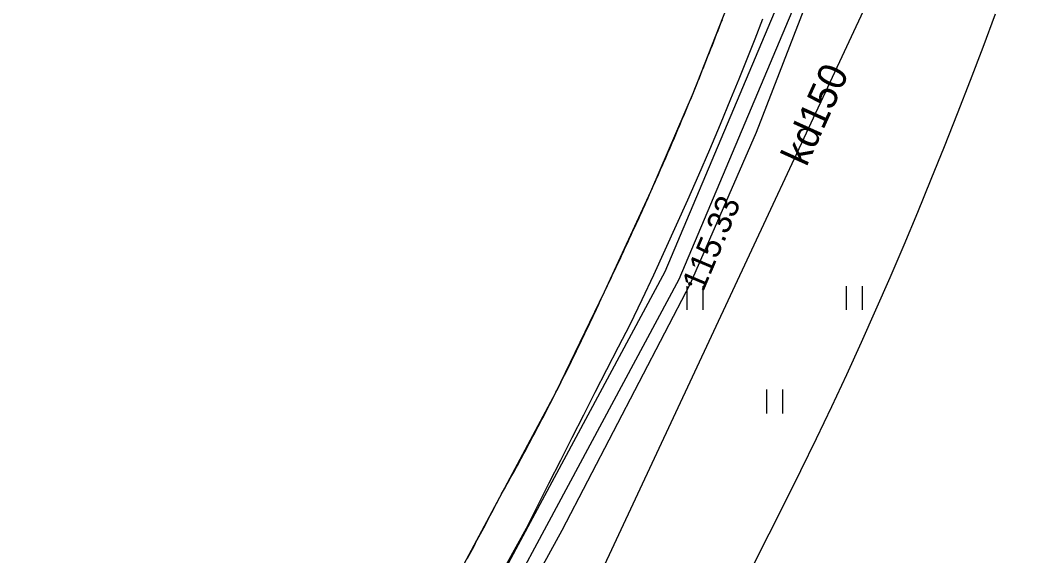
# Model space of a CAD drawing. Extents: x 6434771 to 6436222, y 5663454 to 5664782.
# Drawn here: x 6435515.76 to 6435547.41, y 5664086.15 to 5664102.97 of the extents above; entities that cross this region are included whole.
import ezdxf

# ---------------------------------------------------------------- set-up
doc = ezdxf.new("R2010")
doc.units = 0
for name, color, linetype in [('Warstwa 1', 7, 'Continuous'), ('Warstwa 11', 7, 'Continuous'), ('Warstwa 12', 7, 'Continuous'), ('Warstwa 14', 7, 'Continuous'), ('Warstwa 5', 7, 'Continuous'), ('Warstwa 7', 7, 'Continuous'), ('Warstwa 8', 7, 'Continuous'), ('Warstwa 9', 7, 'Continuous')]:
    doc.layers.add(name, color=color, linetype=linetype)

msp = doc.modelspace()

# ---------------------------------------------------------------- linework, layer by layer
at = {"layer": 'Warstwa 1'}
for p, q in [((6435536.906, 5664100.703), (6435538.195, 5664103.978)), ((6435535.568, 5664097.589), (6435536.906, 5664100.703)), ((6435534.11, 5664094.437), (6435535.568, 5664097.589)), ((6435532.582, 5664091.275), (6435534.11, 5664094.437)), ((6435530.822, 5664087.986), (6435532.582, 5664091.275)), ((6435529.236, 5664085.025), (6435530.822, 5664087.986))]:
    msp.add_line(p, q, dxfattribs=at)
at = {"layer": 'Warstwa 11'}
for points in [[(6435536.906, 5664100.703), (6435536.951, 5664100.818), (6435536.997, 5664100.932), (6435537.043, 5664101.045), (6435537.089, 5664101.16), (6435537.135, 5664101.274), (6435537.18, 5664101.388), (6435537.225, 5664101.502), (6435537.271, 5664101.617), (6435537.316, 5664101.731), (6435537.361, 5664101.846), (6435537.407, 5664101.959), (6435537.452, 5664102.074), (6435537.498, 5664102.188), (6435537.543, 5664102.302), (6435537.587, 5664102.417), (6435537.633, 5664102.531), (6435537.678, 5664102.646), (6435537.723, 5664102.76), (6435537.767, 5664102.875), (6435537.812, 5664102.989)], [(6435534.109, 5664094.437), (6435534.159, 5664094.54), (6435534.208, 5664094.642), (6435534.258, 5664094.746), (6435534.307, 5664094.849), (6435534.355, 5664094.953), (6435534.404, 5664095.056), (6435534.454, 5664095.159), (6435534.502, 5664095.263), (6435534.551, 5664095.366), (6435534.599, 5664095.47), (6435534.648, 5664095.574), (6435534.696, 5664095.678), (6435534.744, 5664095.781), (6435534.792, 5664095.884), (6435534.841, 5664095.989), (6435534.889, 5664096.092), (6435534.936, 5664096.197), (6435534.984, 5664096.3), (6435535.032, 5664096.405), (6435535.08, 5664096.508), (6435535.127, 5664096.612), (6435535.174, 5664096.716), (6435535.222, 5664096.82), (6435535.269, 5664096.925), (6435535.316, 5664097.029), (6435535.363, 5664097.133), (6435535.41, 5664097.237), (6435535.457, 5664097.341), (6435535.503, 5664097.446), (6435535.55, 5664097.55), (6435535.597, 5664097.655), (6435535.643, 5664097.759), (6435535.689, 5664097.864), (6435535.736, 5664097.969), (6435535.782, 5664098.074), (6435535.828, 5664098.178), (6435535.874, 5664098.282), (6435535.92, 5664098.388), (6435535.966, 5664098.492), (6435536.011, 5664098.597), (6435536.057, 5664098.702), (6435536.103, 5664098.807), (6435536.148, 5664098.912), (6435536.193, 5664099.017), (6435536.239, 5664099.122), (6435536.284, 5664099.228), (6435536.329, 5664099.332), (6435536.373, 5664099.437), (6435536.419, 5664099.543), (6435536.463, 5664099.648), (6435536.508, 5664099.754), (6435536.552, 5664099.858), (6435536.597, 5664099.964), (6435536.641, 5664100.069), (6435536.685, 5664100.175), (6435536.73, 5664100.28), (6435536.774, 5664100.386), (6435536.817, 5664100.492), (6435536.861, 5664100.598), (6435536.905, 5664100.703)], [(6435530.822, 5664087.986), (6435530.881, 5664088.091), (6435530.94, 5664088.197), (6435530.999, 5664088.302), (6435531.058, 5664088.408), (6435531.116, 5664088.514), (6435531.174, 5664088.619), (6435531.233, 5664088.725), (6435531.291, 5664088.83), (6435531.349, 5664088.937), (6435531.407, 5664089.042), (6435531.464, 5664089.148), (6435531.522, 5664089.255), (6435531.579, 5664089.361), (6435531.637, 5664089.467), (6435531.694, 5664089.574), (6435531.75, 5664089.68), (6435531.808, 5664089.786), (6435531.864, 5664089.893), (6435531.92, 5664090), (6435531.976, 5664090.106), (6435532.033, 5664090.214), (6435532.089, 5664090.32), (6435532.145, 5664090.427), (6435532.201, 5664090.534), (6435532.256, 5664090.641), (6435532.312, 5664090.748), (6435532.367, 5664090.855), (6435532.423, 5664090.963), (6435532.477, 5664091.07), (6435532.532, 5664091.178), (6435532.587, 5664091.286), (6435532.642, 5664091.393), (6435532.696, 5664091.501), (6435532.751, 5664091.609), (6435532.805, 5664091.716), (6435532.858, 5664091.825), (6435532.913, 5664091.933), (6435532.966, 5664092.04), (6435533.019, 5664092.149), (6435533.073, 5664092.257), (6435533.127, 5664092.365), (6435533.179, 5664092.474), (6435533.232, 5664092.582), (6435533.286, 5664092.69), (6435533.338, 5664092.8), (6435533.39, 5664092.908), (6435533.443, 5664093.017), (6435533.495, 5664093.126), (6435533.547, 5664093.234), (6435533.599, 5664093.344), (6435533.651, 5664093.452), (6435533.702, 5664093.561), (6435533.754, 5664093.671), (6435533.805, 5664093.78), (6435533.856, 5664093.89), (6435533.908, 5664093.999), (6435533.958, 5664094.108), (6435534.009, 5664094.218), (6435534.059, 5664094.327), (6435534.11, 5664094.437)], [(6435529.81, 5664086.073), (6435529.861, 5664086.169), (6435529.912, 5664086.264), (6435529.963, 5664086.359), (6435530.014, 5664086.455), (6435530.065, 5664086.55), (6435530.117, 5664086.646), (6435530.168, 5664086.741), (6435530.218, 5664086.836), (6435530.269, 5664086.932), (6435530.32, 5664087.027), (6435530.37, 5664087.123), (6435530.42, 5664087.219), (6435530.472, 5664087.314), (6435530.522, 5664087.411), (6435530.572, 5664087.506), (6435530.622, 5664087.602), (6435530.672, 5664087.698), (6435530.721, 5664087.794), (6435530.772, 5664087.89), (6435530.822, 5664087.986)]]:
    msp.add_lwpolyline(points, dxfattribs=at)
at = {"layer": 'Warstwa 12'}
msp.add_lwpolyline([(6435540.189, 5664104.274), (6435540.343, 5664104.592), (6435540.77, 5664104.347), (6435538.871, 5664099.439), (6435536.803, 5664094.694), (6435532.769, 5664086.943), (6435526.399, 5664075.309), (6435525.724, 5664075.757)], dxfattribs=at)
at = {"layer": 'Warstwa 14'}
msp.add_circle((6435536.803, 5664094.694), 0.045, dxfattribs=at)
at = {"layer": 'Warstwa 5'}
for p, q in [((6435546, 5664102.128), (6435546.391, 5664103.173)), ((6435538.842, 5664102.382), (6435539.088, 5664103.013)), ((6435538.592, 5664101.753), (6435538.842, 5664102.382)), ((6435545.603, 5664101.085), (6435546, 5664102.128)), ((6435538.339, 5664101.126), (6435538.592, 5664101.753)), ((6435538.083, 5664100.499), (6435538.339, 5664101.126)), ((6435545.2, 5664100.046), (6435545.603, 5664101.085)), ((6435537.751, 5664099.703), (6435538.083, 5664100.499)), ((6435544.789, 5664099.008), (6435545.2, 5664100.046)), ((6435537.415, 5664098.909), (6435537.751, 5664099.703)), ((6435544.372, 5664097.974), (6435544.789, 5664099.008)), ((6435537.073, 5664098.118), (6435537.415, 5664098.909)), ((6435536.726, 5664097.329), (6435537.073, 5664098.118)), ((6435543.948, 5664096.942), (6435544.372, 5664097.974)), ((6435536.375, 5664096.542), (6435536.726, 5664097.329)), ((6435543.518, 5664095.913), (6435543.948, 5664096.942)), ((6435536.018, 5664095.757), (6435536.375, 5664096.542)), ((6435543.081, 5664094.89), (6435543.518, 5664095.913)), ((6435535.656, 5664094.975), (6435536.018, 5664095.757)), ((6435535.29, 5664094.194), (6435535.656, 5664094.975)), ((6435542.635, 5664093.871), (6435543.081, 5664094.89)), ((6435536.708, 5664093.869), (6435536.708, 5664094.619)), ((6435537.208, 5664093.869), (6435537.208, 5664094.619)), ((6435541.708, 5664093.869), (6435541.708, 5664094.619)), ((6435542.208, 5664093.869), (6435542.208, 5664094.619)), ((6435534.918, 5664093.417), (6435535.29, 5664094.194)), ((6435542.181, 5664092.855), (6435542.635, 5664093.871)), ((6435534.552, 5664092.708), (6435534.918, 5664093.417)), ((6435534.186, 5664091.999), (6435534.552, 5664092.708)), ((6435541.718, 5664091.844), (6435542.181, 5664092.855)), ((6435533.822, 5664091.289), (6435534.186, 5664091.999)), ((6435541.247, 5664090.836), (6435541.718, 5664091.844)), ((6435533.459, 5664090.578), (6435533.822, 5664091.289)), ((6435539.208, 5664090.619), (6435539.208, 5664091.369)), ((6435539.708, 5664090.619), (6435539.708, 5664091.369)), ((6435540.767, 5664089.832), (6435541.247, 5664090.836)), ((6435533.097, 5664089.867), (6435533.459, 5664090.578)), ((6435532.736, 5664089.155), (6435533.097, 5664089.867)), ((6435540.279, 5664088.832), (6435540.767, 5664089.832)), ((6435532.376, 5664088.443), (6435532.736, 5664089.155)), ((6435539.783, 5664087.836), (6435540.279, 5664088.832)), ((6435532.018, 5664087.73), (6435532.376, 5664088.443)), ((6435531.66, 5664087.016), (6435532.018, 5664087.73)), ((6435539.279, 5664086.843), (6435539.783, 5664087.836)), ((6435531.336, 5664086.431), (6435531.66, 5664087.016)), ((6435538.781, 5664085.848), (6435539.279, 5664086.843)), ((6435531.012, 5664085.847), (6435531.336, 5664086.431))]:
    msp.add_line(p, q, dxfattribs=at)
at = {"layer": 'Warstwa 7'}
msp.add_lwpolyline([(6435489.316, 5664093.567), (6435527.244, 5664072.429), (6435530.308, 5664077.722), (6435548.951, 5664117.638), (6435553.502, 5664167.405), (6435557.615, 5664179.285)], dxfattribs=at)
at = {"layer": 'Warstwa 8'}
msp.add_lwpolyline([(6435526.636, 5664077.626), (6435527.084, 5664077.391), (6435536.455, 5664094.838), (6435540.398, 5664104.201), (6435539.92, 5664104.357), (6435536.008, 5664095.064)], close=True, dxfattribs=at)
at = {"layer": 'Warstwa 9'}
for p, q in [((6435546, 5664102.128), (6435546.391, 5664103.173)), ((6435537.723, 5664102.76), (6435537.767, 5664102.875)), ((6435537.767, 5664102.875), (6435537.812, 5664102.989)), ((6435538.842, 5664102.382), (6435539.088, 5664103.013)), ((6435537.587, 5664102.417), (6435537.633, 5664102.531)), ((6435537.633, 5664102.531), (6435537.678, 5664102.646)), ((6435537.678, 5664102.646), (6435537.723, 5664102.76)), ((6435537.452, 5664102.074), (6435537.498, 5664102.188)), ((6435537.498, 5664102.188), (6435537.543, 5664102.302)), ((6435537.543, 5664102.302), (6435537.587, 5664102.417)), ((6435538.592, 5664101.753), (6435538.842, 5664102.382)), ((6435537.316, 5664101.731), (6435537.361, 5664101.846)), ((6435537.361, 5664101.846), (6435537.407, 5664101.959)), ((6435537.407, 5664101.959), (6435537.452, 5664102.074)), ((6435545.603, 5664101.085), (6435546, 5664102.128)), ((6435537.225, 5664101.502), (6435537.271, 5664101.617)), ((6435537.271, 5664101.617), (6435537.316, 5664101.731)), ((6435538.339, 5664101.126), (6435538.592, 5664101.753)), ((6435537.089, 5664101.16), (6435537.135, 5664101.274)), ((6435537.135, 5664101.274), (6435537.18, 5664101.388)), ((6435537.18, 5664101.388), (6435537.225, 5664101.502)), ((6435536.951, 5664100.818), (6435536.997, 5664100.932)), ((6435536.997, 5664100.932), (6435537.043, 5664101.045)), ((6435537.043, 5664101.045), (6435537.089, 5664101.16)), ((6435538.083, 5664100.499), (6435538.339, 5664101.126)), ((6435545.2, 5664100.046), (6435545.603, 5664101.085)), ((6435536.817, 5664100.492), (6435536.861, 5664100.598)), ((6435536.861, 5664100.598), (6435536.905, 5664100.703)), ((6435536.905, 5664100.703), (6435536.951, 5664100.818)), ((6435536.685, 5664100.175), (6435536.73, 5664100.28)), ((6435536.73, 5664100.28), (6435536.774, 5664100.386)), ((6435536.774, 5664100.386), (6435536.817, 5664100.492)), ((6435537.751, 5664099.703), (6435538.083, 5664100.499)), ((6435536.552, 5664099.858), (6435536.597, 5664099.964)), ((6435536.597, 5664099.964), (6435536.641, 5664100.069)), ((6435536.641, 5664100.069), (6435536.685, 5664100.175)), ((6435544.789, 5664099.008), (6435545.2, 5664100.046)), ((6435536.419, 5664099.543), (6435536.463, 5664099.648)), ((6435536.463, 5664099.648), (6435536.508, 5664099.754)), ((6435536.508, 5664099.754), (6435536.552, 5664099.858)), ((6435537.415, 5664098.909), (6435537.751, 5664099.703)), ((6435536.284, 5664099.228), (6435536.329, 5664099.332)), ((6435536.329, 5664099.332), (6435536.373, 5664099.437)), ((6435536.373, 5664099.437), (6435536.419, 5664099.543)), ((6435536.148, 5664098.912), (6435536.193, 5664099.017)), ((6435536.193, 5664099.017), (6435536.239, 5664099.122)), ((6435536.239, 5664099.122), (6435536.284, 5664099.228)), ((6435544.372, 5664097.974), (6435544.789, 5664099.008)), ((6435536.011, 5664098.597), (6435536.057, 5664098.702)), ((6435536.057, 5664098.702), (6435536.103, 5664098.807)), ((6435536.103, 5664098.807), (6435536.148, 5664098.912)), ((6435537.073, 5664098.118), (6435537.415, 5664098.909)), ((6435535.874, 5664098.282), (6435535.92, 5664098.388)), ((6435535.92, 5664098.388), (6435535.966, 5664098.492)), ((6435535.966, 5664098.492), (6435536.011, 5664098.597)), ((6435535.736, 5664097.969), (6435535.782, 5664098.074)), ((6435535.782, 5664098.074), (6435535.828, 5664098.178)), ((6435535.828, 5664098.178), (6435535.874, 5664098.282)), ((6435536.726, 5664097.329), (6435537.073, 5664098.118)), ((6435535.597, 5664097.655), (6435535.643, 5664097.759)), ((6435535.643, 5664097.759), (6435535.689, 5664097.864)), ((6435535.689, 5664097.864), (6435535.736, 5664097.969)), ((6435543.948, 5664096.942), (6435544.372, 5664097.974)), ((6435535.457, 5664097.341), (6435535.503, 5664097.446)), ((6435535.503, 5664097.446), (6435535.55, 5664097.55)), ((6435535.55, 5664097.55), (6435535.597, 5664097.655)), ((6435535.316, 5664097.029), (6435535.363, 5664097.133)), ((6435535.363, 5664097.133), (6435535.41, 5664097.237)), ((6435535.41, 5664097.237), (6435535.457, 5664097.341)), ((6435536.375, 5664096.542), (6435536.726, 5664097.329)), ((6435535.174, 5664096.716), (6435535.222, 5664096.82)), ((6435535.222, 5664096.82), (6435535.269, 5664096.925)), ((6435535.269, 5664096.925), (6435535.316, 5664097.029)), ((6435543.518, 5664095.913), (6435543.948, 5664096.942)), ((6435535.032, 5664096.405), (6435535.08, 5664096.508)), ((6435535.08, 5664096.508), (6435535.127, 5664096.612)), ((6435535.127, 5664096.612), (6435535.174, 5664096.716)), ((6435536.018, 5664095.757), (6435536.375, 5664096.542)), ((6435534.889, 5664096.092), (6435534.936, 5664096.197)), ((6435534.936, 5664096.197), (6435534.984, 5664096.3)), ((6435534.984, 5664096.3), (6435535.032, 5664096.405)), ((6435534.744, 5664095.781), (6435534.792, 5664095.884)), ((6435534.792, 5664095.884), (6435534.841, 5664095.989)), ((6435534.841, 5664095.989), (6435534.889, 5664096.092)), ((6435543.081, 5664094.89), (6435543.518, 5664095.913)), ((6435534.599, 5664095.47), (6435534.648, 5664095.574)), ((6435534.648, 5664095.574), (6435534.696, 5664095.678)), ((6435534.696, 5664095.678), (6435534.744, 5664095.781)), ((6435535.656, 5664094.975), (6435536.018, 5664095.757)), ((6435534.454, 5664095.159), (6435534.502, 5664095.263)), ((6435534.502, 5664095.263), (6435534.551, 5664095.366)), ((6435534.551, 5664095.366), (6435534.599, 5664095.47)), ((6435534.307, 5664094.849), (6435534.355, 5664094.953)), ((6435534.355, 5664094.953), (6435534.404, 5664095.056)), ((6435534.404, 5664095.056), (6435534.454, 5664095.159)), ((6435535.29, 5664094.194), (6435535.656, 5664094.975)), ((6435542.635, 5664093.871), (6435543.081, 5664094.89)), ((6435534.159, 5664094.54), (6435534.208, 5664094.642)), ((6435534.208, 5664094.642), (6435534.258, 5664094.746)), ((6435534.258, 5664094.746), (6435534.307, 5664094.849)), ((6435534.009, 5664094.218), (6435534.059, 5664094.327)), ((6435534.059, 5664094.327), (6435534.11, 5664094.437)), ((6435534.11, 5664094.437), (6435534.159, 5664094.54)), ((6435533.856, 5664093.89), (6435533.908, 5664093.999)), ((6435533.908, 5664093.999), (6435533.958, 5664094.108)), ((6435533.958, 5664094.108), (6435534.009, 5664094.218)), ((6435534.918, 5664093.417), (6435535.29, 5664094.194)), ((6435533.702, 5664093.561), (6435533.754, 5664093.671)), ((6435533.754, 5664093.671), (6435533.805, 5664093.78)), ((6435533.805, 5664093.78), (6435533.856, 5664093.89)), ((6435542.181, 5664092.855), (6435542.635, 5664093.871)), ((6435533.547, 5664093.234), (6435533.599, 5664093.344)), ((6435533.599, 5664093.344), (6435533.651, 5664093.452)), ((6435533.651, 5664093.452), (6435533.702, 5664093.561)), ((6435534.552, 5664092.708), (6435534.918, 5664093.417)), ((6435533.39, 5664092.908), (6435533.443, 5664093.017)), ((6435533.443, 5664093.017), (6435533.495, 5664093.126)), ((6435533.495, 5664093.126), (6435533.547, 5664093.234)), ((6435533.232, 5664092.582), (6435533.286, 5664092.69)), ((6435533.286, 5664092.69), (6435533.338, 5664092.8)), ((6435533.338, 5664092.8), (6435533.39, 5664092.908)), ((6435534.186, 5664091.999), (6435534.552, 5664092.708)), ((6435541.718, 5664091.844), (6435542.181, 5664092.855)), ((6435533.073, 5664092.257), (6435533.127, 5664092.365)), ((6435533.127, 5664092.365), (6435533.179, 5664092.474)), ((6435533.179, 5664092.474), (6435533.232, 5664092.582)), ((6435532.913, 5664091.933), (6435532.966, 5664092.04)), ((6435532.966, 5664092.04), (6435533.019, 5664092.149)), ((6435533.019, 5664092.149), (6435533.073, 5664092.257)), ((6435532.751, 5664091.609), (6435532.805, 5664091.716)), ((6435532.805, 5664091.716), (6435532.858, 5664091.825)), ((6435532.858, 5664091.825), (6435532.913, 5664091.933)), ((6435533.822, 5664091.289), (6435534.186, 5664091.999)), ((6435541.247, 5664090.836), (6435541.718, 5664091.844)), ((6435532.642, 5664091.393), (6435532.696, 5664091.501)), ((6435532.696, 5664091.501), (6435532.751, 5664091.609)), ((6435532.477, 5664091.07), (6435532.532, 5664091.178)), ((6435532.532, 5664091.178), (6435532.587, 5664091.286)), ((6435532.587, 5664091.286), (6435532.642, 5664091.393)), ((6435533.459, 5664090.578), (6435533.822, 5664091.289)), ((6435532.312, 5664090.748), (6435532.367, 5664090.855)), ((6435532.367, 5664090.855), (6435532.423, 5664090.963)), ((6435532.423, 5664090.963), (6435532.477, 5664091.07)), ((6435540.767, 5664089.832), (6435541.247, 5664090.836)), ((6435532.145, 5664090.427), (6435532.201, 5664090.534)), ((6435532.201, 5664090.534), (6435532.256, 5664090.641)), ((6435532.256, 5664090.641), (6435532.312, 5664090.748)), ((6435533.097, 5664089.867), (6435533.459, 5664090.578)), ((6435531.976, 5664090.106), (6435532.033, 5664090.214)), ((6435532.033, 5664090.214), (6435532.089, 5664090.32)), ((6435532.089, 5664090.32), (6435532.145, 5664090.427)), ((6435531.808, 5664089.786), (6435531.864, 5664089.893)), ((6435531.864, 5664089.893), (6435531.92, 5664090)), ((6435531.92, 5664090), (6435531.976, 5664090.106)), ((6435532.736, 5664089.155), (6435533.097, 5664089.867)), ((6435540.279, 5664088.832), (6435540.767, 5664089.832)), ((6435531.637, 5664089.467), (6435531.694, 5664089.574)), ((6435531.694, 5664089.574), (6435531.75, 5664089.68)), ((6435531.75, 5664089.68), (6435531.808, 5664089.786)), ((6435531.464, 5664089.148), (6435531.522, 5664089.255)), ((6435531.522, 5664089.255), (6435531.579, 5664089.361)), ((6435531.579, 5664089.361), (6435531.637, 5664089.467)), ((6435531.291, 5664088.83), (6435531.349, 5664088.937)), ((6435531.349, 5664088.937), (6435531.407, 5664089.042)), ((6435531.407, 5664089.042), (6435531.464, 5664089.148)), ((6435532.376, 5664088.443), (6435532.736, 5664089.155)), ((6435531.116, 5664088.514), (6435531.174, 5664088.619)), ((6435531.174, 5664088.619), (6435531.233, 5664088.725)), ((6435531.233, 5664088.725), (6435531.291, 5664088.83)), ((6435539.783, 5664087.836), (6435540.279, 5664088.832)), ((6435530.94, 5664088.197), (6435530.999, 5664088.302)), ((6435530.999, 5664088.302), (6435531.058, 5664088.408)), ((6435531.058, 5664088.408), (6435531.116, 5664088.514)), ((6435532.018, 5664087.73), (6435532.376, 5664088.443)), ((6435530.772, 5664087.89), (6435530.822, 5664087.986)), ((6435530.822, 5664087.986), (6435530.881, 5664088.091)), ((6435530.881, 5664088.091), (6435530.94, 5664088.197)), ((6435530.572, 5664087.506), (6435530.622, 5664087.602)), ((6435530.622, 5664087.602), (6435530.672, 5664087.698)), ((6435530.672, 5664087.698), (6435530.721, 5664087.794)), ((6435530.721, 5664087.794), (6435530.772, 5664087.89)), ((6435531.66, 5664087.016), (6435532.018, 5664087.73)), ((6435539.279, 5664086.843), (6435539.783, 5664087.836)), ((6435530.42, 5664087.219), (6435530.472, 5664087.314)), ((6435530.472, 5664087.314), (6435530.522, 5664087.411)), ((6435530.522, 5664087.411), (6435530.572, 5664087.506)), ((6435530.269, 5664086.932), (6435530.32, 5664087.027)), ((6435530.32, 5664087.027), (6435530.37, 5664087.123)), ((6435530.37, 5664087.123), (6435530.42, 5664087.219)), ((6435531.336, 5664086.431), (6435531.66, 5664087.016)), ((6435530.117, 5664086.646), (6435530.168, 5664086.741)), ((6435530.168, 5664086.741), (6435530.218, 5664086.836)), ((6435530.218, 5664086.836), (6435530.269, 5664086.932)), ((6435538.781, 5664085.848), (6435539.279, 5664086.843)), ((6435529.912, 5664086.264), (6435529.963, 5664086.359)), ((6435529.963, 5664086.359), (6435530.014, 5664086.455)), ((6435530.014, 5664086.455), (6435530.065, 5664086.55)), ((6435530.065, 5664086.55), (6435530.117, 5664086.646)), ((6435531.012, 5664085.847), (6435531.336, 5664086.431)), ((6435529.81, 5664086.073), (6435529.861, 5664086.169)), ((6435529.861, 5664086.169), (6435529.912, 5664086.264))]:
    msp.add_line(p, q, dxfattribs=at)

# ---------------------------------------------------------------- texts
at = {"layer": 'Warstwa 14'}
msp.add_text('115.33', height=0.75, rotation=67.1507, dxfattribs=at).set_placement((6435537.208, 5664094.415))
at = {"layer": 'Warstwa 7'}
msp.add_text('kd150', height=0.9, rotation=65.6552, dxfattribs=at).set_placement((6435540.452, 5664098.34))

doc.saveas('drawing.dxf')
